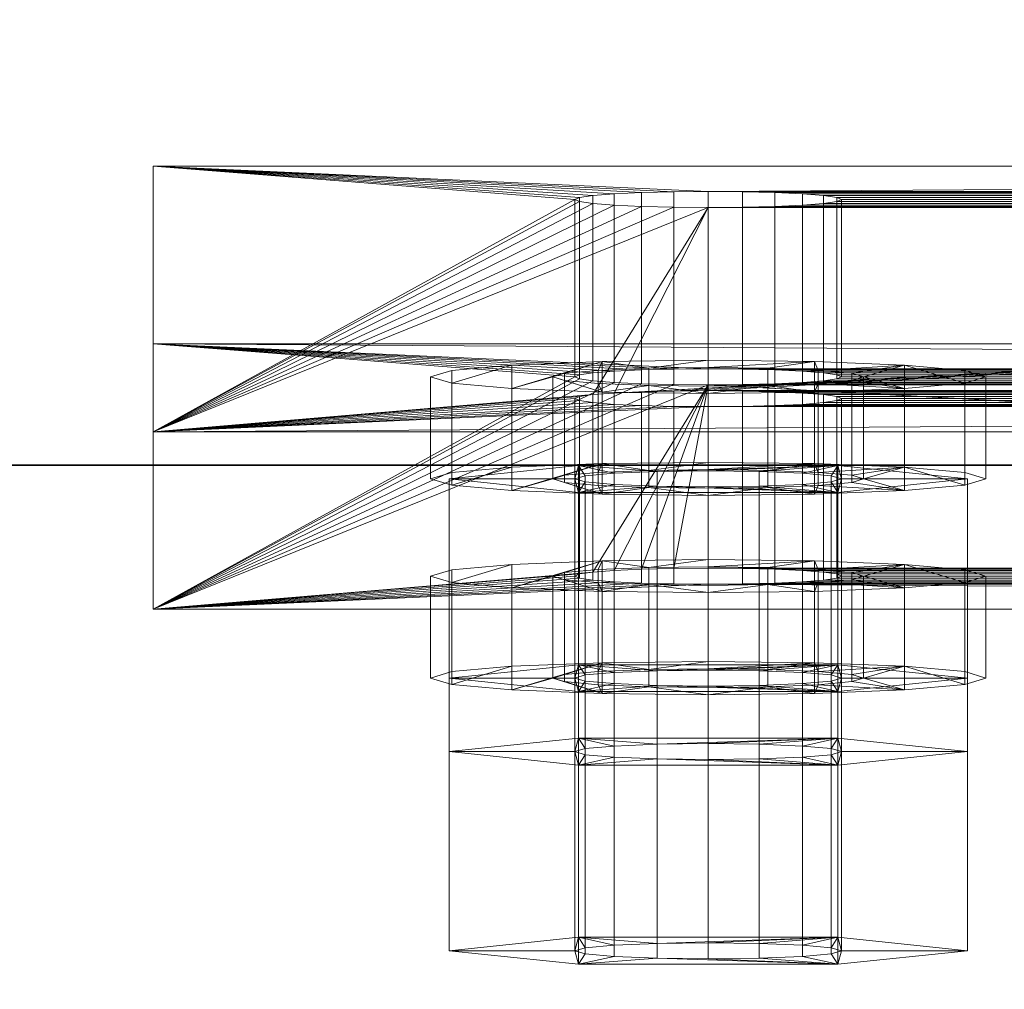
# Model space of a CAD drawing. Extents: x -0.3 to 41.3, y 0 to 17.8.
# Tile 472 of 625: x 32.7744 to 32.8188, y 1.7957 to 1.8394. Entities that reach past the tile are written whole.
import ezdxf

# ---------------------------------------------------------------- set-up
doc = ezdxf.new("R2010")
doc.units = 0
doc.header["$MEASUREMENT"] = 0
for name, color, linetype, lineweight in [('ANILHAS', 135, 'Continuous', 0), ('PLACAS_DE_BASE', 144, 'Continuous', 0), ('PORCAS', 157, 'Continuous', 0)]:
    doc.layers.add(name, color=color, linetype=linetype, lineweight=lineweight)
for name, color, linetype in [('S48', 7, 'Continuous'), ('V117', 7, 'Continuous'), ('V219', 7, 'Continuous'), ('V307', 7, 'Continuous')]:
    doc.layers.add(name, color=color, linetype=linetype)

msp = doc.modelspace()

# ---------------------------------------------------------------- linework, layer by layer
at = {"layer": 'S48', "color": 253, "true_color": 0xca95bd}
for points, invisible_edges in [([(32.56, 1.49431, 195.60001), (33.56, 1.49431, 195.60001), (33.56, 2.29431, 195.60001)], 12), ([(32.56, 1.49431, 195.10001), (33.56, 1.49431, 195.10001), (33.56, 2.29431, 195.10001)], 12), ([(32.56, 1.49431, 195.60001), (33.56, 2.29431, 195.60001), (32.56, 2.29431, 195.60001)], 9), ([(32.56, 1.49431, 195.10001), (33.56, 2.29431, 195.10001), (32.56, 2.29431, 195.10001)], 9)]:
    msp.add_3dface(points, dxfattribs=dict(at, invisible_edges=invisible_edges))
at = {"layer": 'V117', "color": 252, "true_color": 0x838383}
for points, invisible_edges in [([(32.86, 1.96931, 196.60001), (29.39911, 1.96931, 196.60001), (29.39911, 1.81931, 196.60001)], 12), ([(32.86, 1.96931, 196.00001), (29.39911, 1.96931, 196.00001), (29.39911, 1.81931, 196.00001)], 12), ([(32.86, 1.96931, 196.60001), (29.39911, 1.81931, 196.60001), (32.86, 1.81931, 196.60001)], 9), ([(32.86, 1.96931, 196.00001), (29.39911, 1.81931, 196.00001), (32.86, 1.81931, 196.00001)], 9)]:
    msp.add_3dface(points, dxfattribs=dict(at, invisible_edges=invisible_edges))
msp.add_3dface([(29.39911, 1.81931, 196.60001), (32.86, 1.81931, 196.60001), (32.86, 1.81931, 196.00001), (29.39911, 1.81931, 196.00001)], dxfattribs=at)
at = {"layer": 'V219', "color": 252, "true_color": 0x838383}
for points, invisible_edges in [([(32.86, 1.96931, 199.55), (29.39911, 1.96931, 199.55), (29.39911, 1.81931, 199.55)], 12), ([(32.86, 1.96931, 198.95), (29.39911, 1.96931, 198.95), (29.39911, 1.81931, 198.95)], 12), ([(32.86, 1.96931, 199.55), (29.39911, 1.81931, 199.55), (32.86, 1.81931, 199.55)], 9), ([(32.86, 1.96931, 198.95), (29.39911, 1.81931, 198.95), (32.86, 1.81931, 198.95)], 9)]:
    msp.add_3dface(points, dxfattribs=dict(at, invisible_edges=invisible_edges))
msp.add_3dface([(29.39911, 1.81931, 199.55), (32.86, 1.81931, 199.55), (32.86, 1.81931, 198.95), (29.39911, 1.81931, 198.95)], dxfattribs=at)
at = {"layer": 'V307', "color": 252, "true_color": 0x838383}
for points, invisible_edges in [([(32.86, 1.96931, 200.60001), (29.39911, 1.96931, 200.60001), (29.39911, 1.81931, 200.60001)], 12), ([(32.86, 1.96931, 200.30001), (29.39911, 1.96931, 200.30001), (29.39911, 1.81931, 200.30001)], 12), ([(32.86, 1.96931, 200.60001), (29.39911, 1.81931, 200.60001), (32.86, 1.81931, 200.60001)], 9), ([(32.86, 1.96931, 200.30001), (29.39911, 1.81931, 200.30001), (32.86, 1.81931, 200.30001)], 9)]:
    msp.add_3dface(points, dxfattribs=dict(at, invisible_edges=invisible_edges))
msp.add_3dface([(29.39911, 1.81931, 200.60001), (32.86, 1.81931, 200.60001), (32.86, 1.81931, 200.30001), (29.39911, 1.81931, 200.30001)], dxfattribs=at)

# ---------------------------------------------------------------- meshes
at = {"layer": 'ANILHAS'}
mesh = msp.add_polyface(dxfattribs=at)
corners = [(32.79295, 1.8187, 199.42205), (32.79295, 1.82329, 199.42233), (32.7939, 1.81841, 199.42683), (32.7939, 1.81898, 199.41728), (32.7939, 1.823, 199.4271), (32.7939, 1.82357, 199.41756), (32.79661, 1.81817, 199.43088), (32.79661, 1.81922, 199.41323), (32.79661, 1.82276, 199.43115), (32.79661, 1.82382, 199.41351), (32.79845, 1.8187, 199.42205), (32.79845, 1.82329, 199.42233), (32.79898, 1.81854, 199.42473), (32.79898, 1.81886, 199.41938), (32.79898, 1.82313, 199.425), (32.79898, 1.82345, 199.41965), (32.8005, 1.8184, 199.427), (32.8005, 1.81899, 199.41711), (32.8005, 1.82299, 199.42727), (32.8005, 1.82358, 199.41739), (32.80067, 1.81801, 199.43358), (32.80067, 1.81939, 199.41053), (32.80067, 1.8226, 199.43386), (32.80067, 1.82398, 199.4108), (32.80277, 1.81831, 199.42851), (32.80277, 1.81908, 199.4156), (32.80277, 1.8229, 199.42879), (32.80277, 1.82368, 199.41587), (32.80545, 1.81795, 199.43453), (32.80545, 1.81828, 199.42904), (32.80545, 1.81912, 199.41507), (32.80545, 1.81944, 199.40958), (32.80545, 1.82254, 199.43481), (32.80545, 1.82287, 199.42932), (32.80545, 1.82371, 199.41534), (32.80545, 1.82404, 199.40985), (32.80813, 1.81831, 199.42851), (32.80813, 1.81908, 199.4156), (32.80813, 1.8229, 199.42879), (32.80813, 1.82368, 199.41587), (32.81023, 1.81801, 199.43358), (32.81023, 1.81939, 199.41053), (32.81023, 1.8226, 199.43386), (32.81023, 1.82398, 199.4108), (32.8104, 1.8184, 199.427), (32.8104, 1.81899, 199.41711), (32.8104, 1.82299, 199.42727), (32.8104, 1.82358, 199.41739), (32.81192, 1.81854, 199.42473), (32.81192, 1.81886, 199.41938), (32.81192, 1.82313, 199.425), (32.81192, 1.82345, 199.41965), (32.81245, 1.8187, 199.42205), (32.81245, 1.82329, 199.42233), (32.81429, 1.81817, 199.43088), (32.81429, 1.81922, 199.41323), (32.81429, 1.82276, 199.43115), (32.81429, 1.82382, 199.41351), (32.817, 1.81841, 199.42683), (32.817, 1.81898, 199.41728), (32.817, 1.823, 199.4271), (32.817, 1.82357, 199.41756), (32.81795, 1.8187, 199.42205), (32.81795, 1.82329, 199.42233)]
mesh.append_faces([[corners[k] for k in face] for face in [(63, 60, 58, 62), (60, 56, 54, 58), (56, 42, 40, 54), (42, 32, 28, 40), (32, 22, 20, 28), (22, 8, 6, 20), (8, 4, 2, 6), (4, 1, 0, 2), (1, 5, 3, 0), (5, 9, 7, 3), (9, 23, 21, 7), (23, 35, 31, 21), (35, 43, 41, 31), (43, 57, 55, 41), (57, 61, 59, 55), (61, 63, 62, 59), (53, 51, 49, 52), (51, 47, 45, 49), (47, 39, 37, 45), (39, 34, 30, 37), (34, 27, 25, 30), (27, 19, 17, 25), (19, 15, 13, 17), (15, 11, 10, 13), (11, 14, 12, 10), (14, 18, 16, 12), (18, 26, 24, 16), (26, 33, 29, 24), (33, 38, 36, 29), (38, 46, 44, 36), (46, 50, 48, 44), (50, 53, 52, 48)]])
mesh.append_faces([[corners[k] for k in face] for face in [(4, 5, 1), (61, 60, 63), (3, 2, 0), (58, 59, 62)]], dxfattribs={"vtx0": -1})
mesh.append_faces([[corners[k] for k in face] for face in [(22, 11, 8), (11, 22, 14), (14, 22, 18), (18, 22, 26), (26, 32, 33), (33, 32, 38), (38, 42, 46), (46, 56, 50), (50, 56, 53), (5, 4, 9), (9, 8, 23), (23, 27, 35), (35, 34, 43), (43, 47, 57), (57, 60, 61), (2, 7, 6), (10, 21, 13), (13, 21, 17), (17, 21, 25), (25, 31, 30), (30, 41, 37), (37, 41, 45), (45, 55, 49), (49, 55, 52), (54, 55, 58), (20, 24, 28), (28, 36, 40), (40, 44, 54)]], dxfattribs={"vtx0": -1, "vtx1": -1})
mesh.append_faces([[corners[k] for k in face] for face in [(23, 8, 11), (57, 53, 56), (6, 21, 10), (52, 55, 54)]], dxfattribs={"vtx0": -1, "vtx1": -1, "vtx2": -1})
mesh.append_faces([[corners[k] for k in face] for face in [(26, 22, 32), (38, 32, 42), (46, 42, 56), (9, 4, 8), (23, 11, 15), (23, 15, 19), (23, 19, 27), (35, 27, 34), (43, 34, 39), (43, 39, 47), (57, 47, 51), (57, 51, 53), (57, 56, 60), (2, 3, 7), (6, 7, 21), (25, 21, 31), (30, 31, 41), (45, 41, 55), (58, 55, 59), (10, 20, 6), (20, 10, 12), (20, 12, 16), (20, 16, 24), (28, 24, 29), (28, 29, 36), (40, 36, 44), (54, 44, 48), (54, 48, 52)]], dxfattribs={"vtx0": -1, "vtx2": -1})
mesh = msp.add_polyface(dxfattribs=at)
corners = [(32.79295, 1.80973, 199.57179), (32.79295, 1.81432, 199.57206), (32.7939, 1.80944, 199.57656), (32.7939, 1.81002, 199.56701), (32.7939, 1.81404, 199.57683), (32.7939, 1.81461, 199.56729), (32.79661, 1.8092, 199.58061), (32.79661, 1.81026, 199.56296), (32.79661, 1.81379, 199.58089), (32.79661, 1.81485, 199.56324), (32.79845, 1.80973, 199.57179), (32.79845, 1.81432, 199.57206), (32.79898, 1.80957, 199.57446), (32.79898, 1.80989, 199.56911), (32.79898, 1.81416, 199.57474), (32.79898, 1.81448, 199.56939), (32.8005, 1.80943, 199.57673), (32.8005, 1.81003, 199.56685), (32.8005, 1.81403, 199.577), (32.8005, 1.81462, 199.56712), (32.80067, 1.80904, 199.58332), (32.80067, 1.81042, 199.56026), (32.80067, 1.81363, 199.58359), (32.80067, 1.81501, 199.56053), (32.80277, 1.80934, 199.57824), (32.80277, 1.81012, 199.56533), (32.80277, 1.81394, 199.57852), (32.80277, 1.81471, 199.5656), (32.80545, 1.80898, 199.58426), (32.80545, 1.80931, 199.57877), (32.80545, 1.81015, 199.5648), (32.80545, 1.81048, 199.55931), (32.80545, 1.81358, 199.58454), (32.80545, 1.8139, 199.57905), (32.80545, 1.81474, 199.56507), (32.80545, 1.81507, 199.55958), (32.80813, 1.80934, 199.57824), (32.80813, 1.81012, 199.56533), (32.80813, 1.81394, 199.57852), (32.80813, 1.81471, 199.5656), (32.81023, 1.80904, 199.58332), (32.81023, 1.81042, 199.56026), (32.81023, 1.81363, 199.58359), (32.81023, 1.81501, 199.56053), (32.8104, 1.80943, 199.57673), (32.8104, 1.81003, 199.56685), (32.8104, 1.81403, 199.577), (32.8104, 1.81462, 199.56712), (32.81192, 1.80957, 199.57446), (32.81192, 1.80989, 199.56911), (32.81192, 1.81416, 199.57474), (32.81192, 1.81448, 199.56939), (32.81245, 1.80973, 199.57179), (32.81245, 1.81432, 199.57206), (32.81429, 1.8092, 199.58061), (32.81429, 1.81026, 199.56296), (32.81429, 1.81379, 199.58089), (32.81429, 1.81485, 199.56324), (32.817, 1.80944, 199.57656), (32.817, 1.81002, 199.56701), (32.817, 1.81404, 199.57683), (32.817, 1.81461, 199.56729), (32.81795, 1.80973, 199.57179), (32.81795, 1.81432, 199.57206)]
mesh.append_faces([[corners[k] for k in face] for face in [(63, 60, 58, 62), (60, 56, 54, 58), (56, 42, 40, 54), (42, 32, 28, 40), (32, 22, 20, 28), (22, 8, 6, 20), (8, 4, 2, 6), (4, 1, 0, 2), (1, 5, 3, 0), (5, 9, 7, 3), (9, 23, 21, 7), (23, 35, 31, 21), (35, 43, 41, 31), (43, 57, 55, 41), (57, 61, 59, 55), (61, 63, 62, 59), (53, 51, 49, 52), (51, 47, 45, 49), (47, 39, 37, 45), (39, 34, 30, 37), (34, 27, 25, 30), (27, 19, 17, 25), (19, 15, 13, 17), (15, 11, 10, 13), (11, 14, 12, 10), (14, 18, 16, 12), (18, 26, 24, 16), (26, 33, 29, 24), (33, 38, 36, 29), (38, 46, 44, 36), (46, 50, 48, 44), (50, 53, 52, 48)]])
mesh.append_faces([[corners[k] for k in face] for face in [(4, 5, 1), (61, 60, 63), (3, 2, 0), (58, 59, 62)]], dxfattribs={"vtx0": -1})
mesh.append_faces([[corners[k] for k in face] for face in [(22, 11, 8), (11, 22, 14), (14, 22, 18), (18, 22, 26), (26, 32, 33), (33, 32, 38), (38, 42, 46), (46, 56, 50), (50, 56, 53), (5, 4, 9), (9, 8, 23), (23, 27, 35), (35, 34, 43), (43, 47, 57), (57, 60, 61), (2, 7, 6), (10, 21, 13), (13, 21, 17), (17, 21, 25), (25, 31, 30), (30, 41, 37), (37, 41, 45), (45, 55, 49), (49, 55, 52), (54, 55, 58), (20, 24, 28), (28, 36, 40), (40, 44, 54)]], dxfattribs={"vtx0": -1, "vtx1": -1})
mesh.append_faces([[corners[k] for k in face] for face in [(23, 8, 11), (57, 53, 56), (6, 21, 10), (52, 55, 54)]], dxfattribs={"vtx0": -1, "vtx1": -1, "vtx2": -1})
mesh.append_faces([[corners[k] for k in face] for face in [(26, 22, 32), (38, 32, 42), (46, 42, 56), (9, 4, 8), (23, 11, 15), (23, 15, 19), (23, 19, 27), (35, 27, 34), (43, 34, 39), (43, 39, 47), (57, 47, 51), (57, 51, 53), (57, 56, 60), (2, 3, 7), (6, 7, 21), (25, 21, 31), (30, 31, 41), (45, 41, 55), (58, 55, 59), (10, 20, 6), (20, 10, 12), (20, 12, 16), (20, 16, 24), (28, 24, 29), (28, 29, 36), (40, 36, 44), (54, 44, 48), (54, 48, 52)]], dxfattribs={"vtx0": -1, "vtx2": -1})
at = {"layer": 'PLACAS_DE_BASE'}
mesh = msp.add_polyface(dxfattribs=at)
corners = [(32.8039, 1.83162, 199.41703), (32.78045, 1.83277, 199.39786), (32.80245, 1.83159, 199.41763), (32.80121, 1.83153, 199.41858), (32.80025, 1.83145, 199.41982), (32.79965, 1.83137, 199.42126), (32.79945, 1.83127, 199.42281), (32.78045, 1.82081, 199.5975), (32.79965, 1.83118, 199.42436), (32.80025, 1.8311, 199.42581), (32.80121, 1.83102, 199.42705), (32.80245, 1.83096, 199.428), (32.8039, 1.83093, 199.4286), (32.80545, 1.83092, 199.4288), (32.80025, 1.82249, 199.56955), (32.79965, 1.8224, 199.57099), (32.79945, 1.82231, 199.57254), (32.79965, 1.82222, 199.57409), (32.80025, 1.82213, 199.57554), (32.80121, 1.82205, 199.57678), (32.80245, 1.822, 199.57773), (32.8039, 1.82196, 199.57833), (32.78045, 1.82478, 199.39738), (32.79945, 1.82329, 199.42233), (32.78045, 1.81283, 199.59702), (32.79965, 1.82338, 199.42078), (32.80025, 1.82347, 199.41934), (32.80121, 1.82354, 199.4181), (32.80245, 1.8236, 199.41715), (32.8039, 1.82364, 199.41655), (32.79965, 1.8232, 199.42388), (32.80025, 1.82311, 199.42533), (32.80121, 1.82304, 199.42657), (32.80245, 1.82298, 199.42752), (32.8039, 1.82294, 199.42812), (32.80545, 1.82293, 199.42832), (32.80025, 1.8145, 199.56907), (32.79965, 1.81442, 199.57052), (32.79945, 1.81432, 199.57207), (32.79965, 1.81423, 199.57362), (32.80025, 1.81414, 199.57506), (32.80121, 1.81407, 199.5763), (32.80245, 1.81401, 199.57725), (32.8039, 1.81398, 199.57785)]
mesh.append_faces([[corners[k] for k in face] for face in [(7, 1, 22, 24)]])
mesh.append_faces([[corners[k] for k in face] for face in [(0, 1, 2), (2, 1, 3), (3, 1, 4), (4, 1, 5), (5, 1, 6), (6, 7, 8), (8, 7, 9), (9, 7, 10), (10, 7, 11), (11, 7, 12), (14, 7, 15), (15, 7, 16), (16, 7, 17), (17, 7, 18), (18, 7, 19), (19, 7, 20), (20, 7, 21), (22, 23, 24), (23, 22, 25), (25, 22, 26), (26, 22, 27), (27, 22, 28), (28, 22, 29)]], dxfattribs={"vtx0": -1, "vtx1": -1})
mesh.append_faces([[corners[k] for k in face] for face in [(13, 7, 14), (24, 35, 36)]], dxfattribs={"vtx0": -1, "vtx1": -1, "vtx2": -1})
mesh.append_faces([[corners[k] for k in face] for face in [(6, 1, 7), (24, 23, 30), (24, 30, 31), (24, 31, 32), (24, 32, 33), (24, 33, 34), (24, 36, 37), (24, 37, 38), (24, 38, 39), (24, 39, 40), (24, 40, 41), (24, 41, 42), (24, 42, 43)]], dxfattribs={"vtx0": -1, "vtx2": -1})
mesh = msp.add_polyface(dxfattribs=at)
corners = [(32.80545, 1.83163, 199.41682), (32.78045, 1.83277, 199.39786), (32.8039, 1.83162, 199.41703), (32.8039, 1.83093, 199.4286), (32.78045, 1.82081, 199.5975), (32.80545, 1.83092, 199.4288), (32.80025, 1.82249, 199.56955), (32.80121, 1.82256, 199.56831), (32.8039, 1.82196, 199.57833), (32.80545, 1.82195, 199.57853), (32.8039, 1.82364, 199.41655), (32.78045, 1.82478, 199.39738), (32.80545, 1.82365, 199.41635), (32.78045, 1.81283, 199.59702), (32.8039, 1.82294, 199.42812), (32.80545, 1.82293, 199.42832), (32.80025, 1.8145, 199.56907), (32.80121, 1.81458, 199.56783), (32.80245, 1.81463, 199.56688), (32.8039, 1.81467, 199.56628), (32.80545, 1.81468, 199.56608), (32.8039, 1.81398, 199.57785), (32.80545, 1.81396, 199.57806), (32.807, 1.83162, 199.41703), (32.807, 1.82364, 199.41655), (32.80245, 1.83159, 199.41763), (32.80245, 1.8236, 199.41715), (32.80121, 1.83153, 199.41858), (32.80121, 1.82354, 199.4181), (32.80025, 1.83145, 199.41982), (32.80025, 1.82347, 199.41934), (32.79965, 1.83137, 199.42126), (32.79965, 1.82338, 199.42078), (32.79945, 1.83127, 199.42281), (32.79945, 1.82329, 199.42233), (32.79965, 1.83118, 199.42436), (32.79965, 1.8232, 199.42388), (32.80025, 1.8311, 199.42581), (32.80025, 1.82311, 199.42533), (32.80121, 1.83102, 199.42705), (32.80121, 1.82304, 199.42657), (32.80245, 1.83096, 199.428), (32.80245, 1.82298, 199.42752), (32.807, 1.83093, 199.4286), (32.807, 1.82294, 199.42812), (32.807, 1.82265, 199.56676), (32.80545, 1.82267, 199.56656), (32.807, 1.81467, 199.56628), (32.8039, 1.82265, 199.56676), (32.80245, 1.82262, 199.56736), (32.79965, 1.8224, 199.57099), (32.79965, 1.81442, 199.57052), (32.79945, 1.82231, 199.57254), (32.79945, 1.81432, 199.57207), (32.79965, 1.82222, 199.57409), (32.79965, 1.81423, 199.57362), (32.80025, 1.82213, 199.57554), (32.80025, 1.81414, 199.57506), (32.80121, 1.82205, 199.57678), (32.80121, 1.81407, 199.5763), (32.80245, 1.822, 199.57773), (32.80245, 1.81401, 199.57725), (32.807, 1.82196, 199.57833), (32.807, 1.81398, 199.57785)]
mesh.append_faces([[corners[k] for k in face] for face in [(23, 0, 12, 24), (0, 2, 10, 12), (2, 25, 26, 10), (25, 27, 28, 26), (27, 29, 30, 28), (29, 31, 32, 30), (31, 33, 34, 32), (33, 35, 36, 34), (35, 37, 38, 36), (37, 39, 40, 38), (39, 41, 42, 40), (41, 3, 14, 42), (3, 5, 15, 14), (5, 43, 44, 15), (45, 46, 20, 47), (46, 48, 19, 20), (48, 49, 18, 19), (49, 7, 17, 18), (7, 6, 16, 17), (6, 50, 51, 16), (50, 52, 53, 51), (52, 54, 55, 53), (54, 56, 57, 55), (56, 58, 59, 57), (58, 60, 61, 59), (60, 8, 21, 61), (8, 9, 22, 21), (9, 62, 63, 22)]])
mesh.append_faces([[corners[k] for k in face] for face in [(0, 1, 2), (3, 4, 5), (8, 4, 9), (10, 11, 12), (16, 15, 17), (17, 15, 18), (18, 15, 19), (19, 15, 20)]], dxfattribs={"vtx0": -1, "vtx1": -1})
mesh.append_faces([[corners[k] for k in face] for face in [(5, 6, 7), (13, 14, 15), (13, 21, 22)]], dxfattribs={"vtx0": -1, "vtx2": -1})
mesh = msp.add_polyface(dxfattribs=at)
corners = [(32.78045, 1.83277, 199.39786), (32.80545, 1.83163, 199.41682), (32.98045, 1.83277, 199.39786), (32.80545, 1.83092, 199.4288), (32.80121, 1.82256, 199.56831), (32.95545, 1.83092, 199.4288), (32.80245, 1.82262, 199.56736), (32.8039, 1.82265, 199.56676), (32.80545, 1.82267, 199.56656), (32.80545, 1.82195, 199.57853), (32.78045, 1.82081, 199.5975), (32.95545, 1.82195, 199.57853), (32.807, 1.82265, 199.56676), (32.95545, 1.82267, 199.56656), (32.95245, 1.822, 199.57773), (32.80845, 1.822, 199.57773), (32.807, 1.82196, 199.57833), (32.9539, 1.82196, 199.57833), (32.807, 1.83162, 199.41703), (32.95545, 1.83163, 199.41682), (32.95245, 1.83096, 199.428), (32.80845, 1.83096, 199.428), (32.807, 1.83093, 199.4286), (32.9539, 1.83093, 199.4286), (32.80545, 1.82365, 199.41635), (32.78045, 1.82478, 199.39738), (32.95545, 1.82365, 199.41635), (32.80545, 1.81468, 199.56608), (32.80545, 1.82293, 199.42832), (32.95545, 1.81468, 199.56608), (32.78045, 1.81283, 199.59702), (32.80545, 1.81396, 199.57806), (32.98045, 1.81283, 199.59702), (32.9539, 1.81467, 199.56628), (32.807, 1.81467, 199.56628), (32.95245, 1.81463, 199.56688), (32.80845, 1.81463, 199.56688), (32.9539, 1.82364, 199.41655), (32.807, 1.82364, 199.41655), (32.95245, 1.8236, 199.41715), (32.80845, 1.8236, 199.41715), (32.81145, 1.83127, 199.42281), (32.81125, 1.83137, 199.42126), (32.81125, 1.82338, 199.42078), (32.81145, 1.82329, 199.42233), (32.81065, 1.83145, 199.41982), (32.81065, 1.82347, 199.41934), (32.80969, 1.83153, 199.41858), (32.80969, 1.82354, 199.4181), (32.80845, 1.83159, 199.41763), (32.80845, 1.82298, 199.42752), (32.807, 1.82294, 199.42812), (32.80969, 1.83102, 199.42705), (32.80969, 1.82304, 199.42657), (32.81065, 1.8311, 199.42581), (32.81065, 1.82311, 199.42533), (32.81125, 1.83118, 199.42436), (32.81125, 1.8232, 199.42388), (32.81145, 1.82231, 199.57254), (32.81125, 1.8224, 199.57099), (32.81125, 1.81442, 199.57052), (32.81145, 1.81432, 199.57207), (32.81065, 1.82249, 199.56955), (32.81065, 1.8145, 199.56907), (32.80969, 1.82256, 199.56831), (32.80969, 1.81458, 199.56783), (32.80845, 1.82262, 199.56736), (32.80845, 1.81401, 199.57725), (32.807, 1.81398, 199.57785), (32.80969, 1.82205, 199.57678), (32.80969, 1.81407, 199.5763), (32.81065, 1.82213, 199.57554), (32.81065, 1.81414, 199.57506), (32.81125, 1.82222, 199.57409), (32.81125, 1.81423, 199.57362)]
mesh.append_faces([[corners[k] for k in face] for face in [(41, 42, 43, 44), (42, 45, 46, 43), (45, 47, 48, 46), (47, 49, 40, 48), (49, 18, 38, 40), (22, 21, 50, 51), (21, 52, 53, 50), (52, 54, 55, 53), (54, 56, 57, 55), (56, 41, 44, 57), (58, 59, 60, 61), (59, 62, 63, 60), (62, 64, 65, 63), (64, 66, 36, 65), (66, 12, 34, 36), (16, 15, 67, 68), (15, 69, 70, 67), (69, 71, 72, 70), (71, 73, 74, 72), (73, 58, 61, 74)]])
mesh.append_faces([[corners[k] for k in face] for face in [(0, 1, 2), (12, 13, 8), (18, 19, 1), (30, 31, 32), (27, 33, 34), (34, 35, 36), (24, 37, 38), (38, 39, 40)]], dxfattribs={"vtx0": -1, "vtx1": -1})
mesh.append_faces([[corners[k] for k in face] for face in [(3, 4, 5), (9, 10, 11), (24, 25, 26), (27, 28, 29)]], dxfattribs={"vtx0": -1, "vtx1": -1, "vtx2": -1})
mesh.append_faces([[corners[k] for k in face] for face in [(5, 4, 6), (5, 6, 7), (5, 7, 8), (14, 15, 16), (17, 16, 9), (20, 21, 22), (23, 22, 3)]], dxfattribs={"vtx0": -1, "vtx2": -1})
mesh = msp.add_polyface(dxfattribs=at)
corners = [(32.9539, 1.82265, 199.56676), (32.807, 1.82265, 199.56676), (32.80845, 1.82262, 199.56736), (32.95245, 1.82262, 199.56736), (32.80969, 1.82256, 199.56831), (32.95121, 1.82256, 199.56831), (32.81065, 1.82249, 199.56955), (32.95025, 1.82249, 199.56955), (32.81125, 1.8224, 199.57099), (32.94965, 1.8224, 199.57099), (32.81145, 1.82231, 199.57254), (32.94945, 1.82231, 199.57254), (32.81125, 1.82222, 199.57409), (32.94965, 1.82222, 199.57409), (32.81065, 1.82213, 199.57554), (32.95025, 1.82213, 199.57554), (32.80969, 1.82205, 199.57678), (32.95121, 1.82205, 199.57678), (32.80845, 1.822, 199.57773), (32.9539, 1.83162, 199.41703), (32.807, 1.83162, 199.41703), (32.80845, 1.83159, 199.41763), (32.95245, 1.83159, 199.41763), (32.80969, 1.83153, 199.41858), (32.95121, 1.83153, 199.41858), (32.81065, 1.83145, 199.41982), (32.95025, 1.83145, 199.41982), (32.81125, 1.83137, 199.42126), (32.94965, 1.83137, 199.42126), (32.81145, 1.83127, 199.42281), (32.94945, 1.83127, 199.42281), (32.81125, 1.83118, 199.42436), (32.94965, 1.83118, 199.42436), (32.81065, 1.8311, 199.42581), (32.95025, 1.8311, 199.42581), (32.80969, 1.83102, 199.42705), (32.95121, 1.83102, 199.42705), (32.80845, 1.83096, 199.428), (32.80845, 1.81463, 199.56688), (32.95121, 1.81458, 199.56783), (32.80969, 1.81458, 199.56783), (32.95025, 1.8145, 199.56907), (32.81065, 1.8145, 199.56907), (32.94965, 1.81442, 199.57052), (32.81125, 1.81442, 199.57052), (32.94945, 1.81432, 199.57207), (32.81145, 1.81432, 199.57207), (32.94965, 1.81423, 199.57362), (32.81125, 1.81423, 199.57362), (32.95025, 1.81414, 199.57506), (32.81065, 1.81414, 199.57506), (32.95121, 1.81407, 199.5763), (32.80969, 1.81407, 199.5763), (32.95245, 1.81401, 199.57725), (32.80845, 1.81401, 199.57725), (32.9539, 1.81398, 199.57785), (32.807, 1.81398, 199.57785), (32.95545, 1.81396, 199.57806), (32.80545, 1.81396, 199.57806), (32.80845, 1.8236, 199.41715), (32.95121, 1.82354, 199.4181), (32.80969, 1.82354, 199.4181), (32.95025, 1.82347, 199.41934), (32.81065, 1.82347, 199.41934), (32.94965, 1.82338, 199.42078), (32.81125, 1.82338, 199.42078), (32.94945, 1.82329, 199.42233), (32.81145, 1.82329, 199.42233), (32.94965, 1.8232, 199.42388), (32.81125, 1.8232, 199.42388), (32.95025, 1.82311, 199.42533), (32.81065, 1.82311, 199.42533), (32.95121, 1.82304, 199.42657), (32.80969, 1.82304, 199.42657), (32.95245, 1.82298, 199.42752), (32.80845, 1.82298, 199.42752), (32.9539, 1.82294, 199.42812), (32.807, 1.82294, 199.42812), (32.95545, 1.82293, 199.42832), (32.80545, 1.82293, 199.42832), (32.78045, 1.83277, 199.39786), (32.98045, 1.83277, 199.39786), (32.98045, 1.82478, 199.39738), (32.78045, 1.82478, 199.39738)]
mesh.append_faces([[corners[k] for k in face] for face in [(80, 81, 82, 83)]])
mesh.append_faces([[corners[k] for k in face] for face in [(38, 39, 40), (40, 41, 42), (42, 43, 44), (44, 45, 46), (46, 47, 48), (48, 49, 50), (50, 51, 52), (52, 53, 54), (54, 55, 56), (56, 57, 58), (59, 60, 61), (61, 62, 63), (63, 64, 65), (65, 66, 67), (67, 68, 69), (69, 70, 71), (71, 72, 73), (73, 74, 75), (75, 76, 77), (77, 78, 79)]], dxfattribs={"vtx0": -1, "vtx1": -1})
mesh.append_faces([[corners[k] for k in face] for face in [(0, 1, 2), (3, 2, 4), (5, 4, 6), (7, 6, 8), (9, 8, 10), (11, 10, 12), (13, 12, 14), (15, 14, 16), (17, 16, 18), (19, 20, 21), (22, 21, 23), (24, 23, 25), (26, 25, 27), (28, 27, 29), (30, 29, 31), (32, 31, 33), (34, 33, 35), (36, 35, 37)]], dxfattribs={"vtx0": -1, "vtx2": -1})
mesh = msp.add_polyface(dxfattribs=at)
corners = [(32.95545, 1.83163, 199.41682), (32.98045, 1.83277, 199.39786), (32.80545, 1.83163, 199.41682), (32.95545, 1.82267, 199.56656), (32.95545, 1.83092, 199.4288), (32.80545, 1.82267, 199.56656), (32.98045, 1.82081, 199.5975), (32.95545, 1.82195, 199.57853), (32.78045, 1.82081, 199.5975), (32.807, 1.82265, 199.56676), (32.9539, 1.82265, 199.56676), (32.9539, 1.82196, 199.57833), (32.80545, 1.82195, 199.57853), (32.807, 1.83162, 199.41703), (32.9539, 1.83162, 199.41703), (32.9539, 1.83093, 199.4286), (32.80545, 1.83092, 199.4288), (32.98045, 1.82478, 199.39738), (32.95545, 1.82365, 199.41635), (32.78045, 1.82478, 199.39738), (32.95545, 1.82293, 199.42832), (32.95969, 1.81458, 199.56783), (32.80545, 1.82293, 199.42832), (32.95845, 1.81463, 199.56688), (32.957, 1.81467, 199.56628), (32.95545, 1.81468, 199.56608), (32.95545, 1.81396, 199.57806), (32.98045, 1.81283, 199.59702), (32.80545, 1.81396, 199.57806), (32.9539, 1.81467, 199.56628), (32.80545, 1.81468, 199.56608), (32.80845, 1.81401, 199.57725), (32.95245, 1.81401, 199.57725), (32.9539, 1.81398, 199.57785), (32.807, 1.81398, 199.57785), (32.9539, 1.82364, 199.41655), (32.80545, 1.82365, 199.41635), (32.80845, 1.82298, 199.42752), (32.95245, 1.82298, 199.42752), (32.9539, 1.82294, 199.42812), (32.807, 1.82294, 199.42812), (32.95245, 1.83159, 199.41763), (32.95245, 1.8236, 199.41715), (32.95121, 1.83153, 199.41858), (32.95121, 1.82354, 199.4181), (32.95025, 1.83145, 199.41982), (32.95025, 1.82347, 199.41934), (32.94965, 1.83137, 199.42126), (32.94965, 1.82338, 199.42078), (32.94945, 1.83127, 199.42281), (32.94945, 1.82329, 199.42233), (32.94965, 1.83118, 199.42436), (32.94965, 1.8232, 199.42388), (32.95025, 1.8311, 199.42581), (32.95025, 1.82311, 199.42533), (32.95121, 1.83102, 199.42705), (32.95121, 1.82304, 199.42657), (32.95245, 1.83096, 199.428), (32.95245, 1.82262, 199.56736), (32.95245, 1.81463, 199.56688), (32.95121, 1.82256, 199.56831), (32.95121, 1.81458, 199.56783), (32.95025, 1.82249, 199.56955), (32.95025, 1.8145, 199.56907), (32.94965, 1.8224, 199.57099), (32.94965, 1.81442, 199.57052), (32.94945, 1.82231, 199.57254), (32.94945, 1.81432, 199.57207), (32.94965, 1.82222, 199.57409), (32.94965, 1.81423, 199.57362), (32.95025, 1.82213, 199.57554), (32.95025, 1.81414, 199.57506), (32.95121, 1.82205, 199.57678), (32.95121, 1.81407, 199.5763), (32.95245, 1.822, 199.57773)]
mesh.append_faces([[corners[k] for k in face] for face in [(14, 41, 42, 35), (41, 43, 44, 42), (43, 45, 46, 44), (45, 47, 48, 46), (47, 49, 50, 48), (49, 51, 52, 50), (51, 53, 54, 52), (53, 55, 56, 54), (55, 57, 38, 56), (57, 15, 39, 38), (10, 58, 59, 29), (58, 60, 61, 59), (60, 62, 63, 61), (62, 64, 65, 63), (64, 66, 67, 65), (66, 68, 69, 67), (68, 70, 71, 69), (70, 72, 73, 71), (72, 74, 32, 73), (74, 11, 33, 32)]])
mesh.append_faces([[corners[k] for k in face] for face in [(6, 7, 8), (3, 9, 10), (11, 12, 7), (0, 13, 14), (15, 16, 4), (17, 18, 19), (29, 30, 25), (35, 36, 18)]], dxfattribs={"vtx0": -1, "vtx1": -1})
mesh.append_faces([[corners[k] for k in face] for face in [(0, 1, 2), (3, 4, 5), (20, 21, 22), (26, 27, 28)]], dxfattribs={"vtx0": -1, "vtx1": -1, "vtx2": -1})
mesh.append_faces([[corners[k] for k in face] for face in [(22, 21, 23), (22, 23, 24), (22, 24, 25), (31, 32, 33), (34, 33, 26), (37, 38, 39), (40, 39, 20)]], dxfattribs={"vtx0": -1, "vtx2": -1})
mesh = msp.add_polyface(dxfattribs=at)
corners = [(32.9539, 1.82265, 199.56676), (32.80845, 1.82262, 199.56736), (32.95245, 1.82262, 199.56736), (32.80969, 1.82256, 199.56831), (32.95121, 1.82256, 199.56831), (32.81065, 1.82249, 199.56955), (32.95025, 1.82249, 199.56955), (32.81125, 1.8224, 199.57099), (32.94965, 1.8224, 199.57099), (32.81145, 1.82231, 199.57254), (32.94945, 1.82231, 199.57254), (32.81125, 1.82222, 199.57409), (32.94965, 1.82222, 199.57409), (32.81065, 1.82213, 199.57554), (32.95025, 1.82213, 199.57554), (32.80969, 1.82205, 199.57678), (32.95121, 1.82205, 199.57678), (32.80845, 1.822, 199.57773), (32.95245, 1.822, 199.57773), (32.807, 1.82196, 199.57833), (32.9539, 1.82196, 199.57833), (32.9539, 1.83162, 199.41703), (32.80845, 1.83159, 199.41763), (32.95245, 1.83159, 199.41763), (32.80969, 1.83153, 199.41858), (32.95121, 1.83153, 199.41858), (32.81065, 1.83145, 199.41982), (32.95025, 1.83145, 199.41982), (32.81125, 1.83137, 199.42126), (32.94965, 1.83137, 199.42126), (32.81145, 1.83127, 199.42281), (32.94945, 1.83127, 199.42281), (32.81125, 1.83118, 199.42436), (32.94965, 1.83118, 199.42436), (32.81065, 1.8311, 199.42581), (32.95025, 1.8311, 199.42581), (32.80969, 1.83102, 199.42705), (32.95121, 1.83102, 199.42705), (32.80845, 1.83096, 199.428), (32.95245, 1.83096, 199.428), (32.807, 1.83093, 199.4286), (32.9539, 1.83093, 199.4286), (32.807, 1.81467, 199.56628), (32.9539, 1.81467, 199.56628), (32.95245, 1.81463, 199.56688), (32.80845, 1.81463, 199.56688), (32.95121, 1.81458, 199.56783), (32.80969, 1.81458, 199.56783), (32.95025, 1.8145, 199.56907), (32.81065, 1.8145, 199.56907), (32.94965, 1.81442, 199.57052), (32.81125, 1.81442, 199.57052), (32.94945, 1.81432, 199.57207), (32.81145, 1.81432, 199.57207), (32.94965, 1.81423, 199.57362), (32.81125, 1.81423, 199.57362), (32.95025, 1.81414, 199.57506), (32.81065, 1.81414, 199.57506), (32.95121, 1.81407, 199.5763), (32.80969, 1.81407, 199.5763), (32.95245, 1.81401, 199.57725), (32.807, 1.82364, 199.41655), (32.9539, 1.82364, 199.41655), (32.95245, 1.8236, 199.41715), (32.80845, 1.8236, 199.41715), (32.95121, 1.82354, 199.4181), (32.80969, 1.82354, 199.4181), (32.95025, 1.82347, 199.41934), (32.81065, 1.82347, 199.41934), (32.94965, 1.82338, 199.42078), (32.81125, 1.82338, 199.42078), (32.94945, 1.82329, 199.42233), (32.81145, 1.82329, 199.42233), (32.94965, 1.8232, 199.42388), (32.81125, 1.8232, 199.42388), (32.95025, 1.82311, 199.42533), (32.81065, 1.82311, 199.42533), (32.95121, 1.82304, 199.42657), (32.80969, 1.82304, 199.42657), (32.95245, 1.82298, 199.42752), (32.98045, 1.82081, 199.5975), (32.78045, 1.82081, 199.5975), (32.78045, 1.81283, 199.59702), (32.98045, 1.81283, 199.59702)]
mesh.append_faces([[corners[k] for k in face] for face in [(80, 81, 82, 83)]])
mesh.append_faces([[corners[k] for k in face] for face in [(0, 1, 2), (2, 3, 4), (4, 5, 6), (6, 7, 8), (8, 9, 10), (10, 11, 12), (12, 13, 14), (14, 15, 16), (16, 17, 18), (18, 19, 20), (21, 22, 23), (23, 24, 25), (25, 26, 27), (27, 28, 29), (29, 30, 31), (31, 32, 33), (33, 34, 35), (35, 36, 37), (37, 38, 39), (39, 40, 41)]], dxfattribs={"vtx0": -1, "vtx1": -1})
mesh.append_faces([[corners[k] for k in face] for face in [(42, 43, 44), (45, 44, 46), (47, 46, 48), (49, 48, 50), (51, 50, 52), (53, 52, 54), (55, 54, 56), (57, 56, 58), (59, 58, 60), (61, 62, 63), (64, 63, 65), (66, 65, 67), (68, 67, 69), (70, 69, 71), (72, 71, 73), (74, 73, 75), (76, 75, 77), (78, 77, 79)]], dxfattribs={"vtx0": -1, "vtx2": -1})
at = {"layer": 'PORCAS'}
mesh = msp.add_polyface(dxfattribs=at)
corners = [(32.79378, 1.80642, 199.42132), (32.79378, 1.8187, 199.42205), (32.79945, 1.80642, 199.42132), (32.79945, 1.8187, 199.42205), (32.79961, 1.80581, 199.43141), (32.79961, 1.80702, 199.41123), (32.79961, 1.81809, 199.43215), (32.79961, 1.8193, 199.41196), (32.79991, 1.80628, 199.42362), (32.79991, 1.80656, 199.41902), (32.79991, 1.81856, 199.42435), (32.79991, 1.81883, 199.41976), (32.80121, 1.80617, 199.42555), (32.80121, 1.80667, 199.41709), (32.80121, 1.81844, 199.42629), (32.80121, 1.81895, 199.41782), (32.80315, 1.80609, 199.42685), (32.80315, 1.80675, 199.41579), (32.80315, 1.81837, 199.42758), (32.80315, 1.81903, 199.41652), (32.80545, 1.80606, 199.42731), (32.80545, 1.80678, 199.41533), (32.80545, 1.81834, 199.42804), (32.80545, 1.81906, 199.41607), (32.80775, 1.80609, 199.42685), (32.80775, 1.80675, 199.41579), (32.80775, 1.81837, 199.42758), (32.80775, 1.81903, 199.41652), (32.80969, 1.80617, 199.42555), (32.80969, 1.80667, 199.41709), (32.80969, 1.81844, 199.42629), (32.80969, 1.81895, 199.41782), (32.81099, 1.80628, 199.42362), (32.81099, 1.80656, 199.41902), (32.81099, 1.81856, 199.42435), (32.81099, 1.81883, 199.41976), (32.81129, 1.80581, 199.43141), (32.81129, 1.80702, 199.41123), (32.81129, 1.81809, 199.43215), (32.81129, 1.8193, 199.41196), (32.81145, 1.80642, 199.42132), (32.81145, 1.8187, 199.42205), (32.81713, 1.80642, 199.42132), (32.81713, 1.8187, 199.42205)]
mesh.append_faces([[corners[k] for k in face] for face in [(43, 38, 36, 42), (38, 6, 4, 36), (6, 1, 0, 4), (1, 7, 5, 0), (7, 39, 37, 5), (39, 43, 42, 37), (41, 35, 33, 40), (35, 31, 29, 33), (31, 27, 25, 29), (27, 23, 21, 25), (23, 19, 17, 21), (19, 15, 13, 17), (15, 11, 9, 13), (11, 3, 2, 9), (3, 10, 8, 2), (10, 14, 12, 8), (14, 18, 16, 12), (18, 22, 20, 16), (22, 26, 24, 20), (26, 30, 28, 24), (30, 34, 32, 28), (34, 41, 40, 32)]])
mesh.append_faces([[corners[k] for k in face] for face in [(6, 3, 1), (3, 6, 10), (10, 6, 14), (14, 6, 18), (18, 38, 22), (22, 38, 26), (26, 38, 30), (30, 38, 34), (34, 38, 41), (7, 19, 39), (39, 41, 43), (5, 2, 0), (2, 5, 9), (9, 5, 13), (13, 5, 17), (17, 37, 21), (21, 37, 25), (25, 37, 29), (29, 37, 33), (33, 37, 40), (4, 16, 36), (36, 40, 42)]], dxfattribs={"vtx0": -1, "vtx1": -1})
mesh.append_faces([[corners[k] for k in face] for face in [(18, 6, 38), (41, 38, 43), (3, 7, 1), (7, 3, 11), (7, 11, 15), (7, 15, 19), (39, 19, 23), (39, 23, 27), (39, 27, 31), (39, 31, 35), (39, 35, 41), (17, 5, 37), (40, 37, 42), (2, 4, 0), (4, 2, 8), (4, 8, 12), (4, 12, 16), (36, 16, 20), (36, 20, 24), (36, 24, 28), (36, 28, 32), (36, 32, 40)]], dxfattribs={"vtx0": -1, "vtx2": -1})
mesh = msp.add_polyface(dxfattribs=at)
corners = [(32.79378, 1.79745, 199.57105), (32.79378, 1.80973, 199.57179), (32.79945, 1.79745, 199.57105), (32.79945, 1.80973, 199.57179), (32.79961, 1.79685, 199.58114), (32.79961, 1.79806, 199.56096), (32.79961, 1.80913, 199.58188), (32.79961, 1.81033, 199.56169), (32.79991, 1.79732, 199.57335), (32.79991, 1.79759, 199.56876), (32.79991, 1.80959, 199.57408), (32.79991, 1.80987, 199.56949), (32.80121, 1.7972, 199.57528), (32.80121, 1.79771, 199.56682), (32.80121, 1.80948, 199.57602), (32.80121, 1.80998, 199.56755), (32.80315, 1.79712, 199.57658), (32.80315, 1.79778, 199.56552), (32.80315, 1.8094, 199.57732), (32.80315, 1.81006, 199.56626), (32.80545, 1.79709, 199.57704), (32.80545, 1.79781, 199.56506), (32.80545, 1.80937, 199.57778), (32.80545, 1.81009, 199.5658), (32.80775, 1.79712, 199.57658), (32.80775, 1.79778, 199.56552), (32.80775, 1.8094, 199.57732), (32.80775, 1.81006, 199.56626), (32.80969, 1.7972, 199.57528), (32.80969, 1.79771, 199.56682), (32.80969, 1.80948, 199.57602), (32.80969, 1.80998, 199.56755), (32.81099, 1.79732, 199.57335), (32.81099, 1.79759, 199.56876), (32.81099, 1.80959, 199.57408), (32.81099, 1.80987, 199.56949), (32.81129, 1.79685, 199.58114), (32.81129, 1.79806, 199.56096), (32.81129, 1.80913, 199.58188), (32.81129, 1.81033, 199.56169), (32.81145, 1.79745, 199.57105), (32.81145, 1.80973, 199.57179), (32.81713, 1.79745, 199.57105), (32.81713, 1.80973, 199.57179)]
mesh.append_faces([[corners[k] for k in face] for face in [(43, 38, 36, 42), (38, 6, 4, 36), (6, 1, 0, 4), (1, 7, 5, 0), (7, 39, 37, 5), (39, 43, 42, 37), (41, 35, 33, 40), (35, 31, 29, 33), (31, 27, 25, 29), (27, 23, 21, 25), (23, 19, 17, 21), (19, 15, 13, 17), (15, 11, 9, 13), (11, 3, 2, 9), (3, 10, 8, 2), (10, 14, 12, 8), (14, 18, 16, 12), (18, 22, 20, 16), (22, 26, 24, 20), (26, 30, 28, 24), (30, 34, 32, 28), (34, 41, 40, 32)]])
mesh.append_faces([[corners[k] for k in face] for face in [(6, 3, 1), (3, 6, 10), (10, 6, 14), (14, 6, 18), (18, 38, 22), (22, 38, 26), (26, 38, 30), (30, 38, 34), (34, 38, 41), (7, 19, 39), (39, 41, 43), (5, 2, 0), (2, 5, 9), (9, 5, 13), (13, 5, 17), (17, 37, 21), (21, 37, 25), (25, 37, 29), (29, 37, 33), (33, 37, 40), (4, 16, 36), (36, 40, 42)]], dxfattribs={"vtx0": -1, "vtx1": -1})
mesh.append_faces([[corners[k] for k in face] for face in [(18, 6, 38), (41, 38, 43), (3, 7, 1), (7, 3, 11), (7, 11, 15), (7, 15, 19), (39, 19, 23), (39, 23, 27), (39, 27, 31), (39, 31, 35), (39, 35, 41), (17, 5, 37), (40, 37, 42), (2, 4, 0), (4, 2, 8), (4, 8, 12), (4, 12, 16), (36, 16, 20), (36, 20, 24), (36, 24, 28), (36, 28, 32), (36, 32, 40)]], dxfattribs={"vtx0": -1, "vtx2": -1})

doc.saveas('drawing.dxf')
